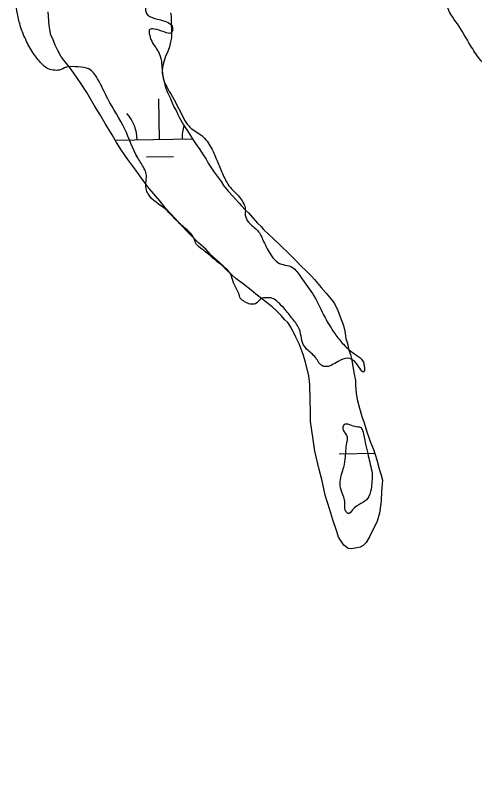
# Model space of a CAD drawing. Extents: x 3892998 to 3931244, y 278583 to 304547.
# Drawn here: x 3907140 to 3907548, y 289228 to 289921 of the extents above; entities that cross this region are included whole.
import ezdxf

# ---------------------------------------------------------------- set-up
doc = ezdxf.new("R2010")
doc.units = 0
doc.layers.add('V-RIVR-EDGE', color=7, linetype='Continuous')
doc.layers.add('V-WETL-SWMP', color=7, linetype='Continuous')

msp = doc.modelspace()

# ---------------------------------------------------------------- linework, layer by layer
at = {"layer": 'V-RIVR-EDGE'}
for points in [[(3908024.42, 289228.4), (3908010.26, 289247.26), (3907997.87, 289266.83), (3907989.38, 289280.7), (3907982.66, 289290.31), (3907974.5, 289297.08), (3907964.59, 289311.67), (3907961.05, 289316.65), (3907961.07, 289321.98), (3907961.79, 289325.17), (3907955.42, 289337.26), (3907949.41, 289346.16), (3907941.25, 289353.99), (3907932.75, 289361.48), (3907925.67, 289372.15), (3907913.65, 289393.49), (3907912.96, 289404.15), (3907913.72, 289421.55), (3907913.4, 289437.54), (3907910.25, 289457.08), (3907909.55, 289461.7), (3907910.62, 289462.41), (3907915.95, 289463.11), (3907920.22, 289467), (3907920.24, 289472.69), (3907913.16, 289485.49), (3907905.71, 289489.06), (3907900.39, 289489.43), (3907892.21, 289486.25), (3907880.83, 289479.89), (3907878.34, 289480.61), (3907871.6, 289485.24), (3907869.48, 289488.8), (3907871.26, 289491.63), (3907874.47, 289493.76), (3907876.97, 289499.08), (3907876.62, 289504.05), (3907870.96, 289512.24), (3907867.06, 289516.51), (3907859.26, 289520.08), (3907845.41, 289521.18), (3907835.82, 289522.27), (3907828.01, 289526.55), (3907826.6, 289527.98), (3907825.56, 289538.99), (3907819.9, 289547.17), (3907802.53, 289564.27), (3907792.6, 289570.69), (3907788.36, 289577.44), (3907781.98, 289583.5), (3907775.6, 289591.33), (3907764.62, 289604.14), (3907759.32, 289614.46), (3907753.67, 289626.9), (3907750.13, 289632.24), (3907745.87, 289635.45), (3907740.9, 289636.17), (3907740.91, 289639.37), (3907741.64, 289645.05), (3907738.46, 289651.81), (3907732.44, 289659.99), (3907724.66, 289673.51), (3907714.03, 289685.61), (3907709.44, 289695.21), (3907709.1, 289702.32), (3907706.28, 289713.34), (3907702.03, 289716.19), (3907695.29, 289719.4), (3907691.04, 289724.03), (3907692.11, 289728.65), (3907692.13, 289735.04), (3907687.54, 289745.35), (3907682.95, 289756.73), (3907677.27, 289759.59), (3907672.31, 289764.93), (3907668.07, 289772.75), (3907668.8, 289783.41), (3907668.83, 289793.71), (3907666.73, 289805.08), (3907660, 289812.91), (3907655.75, 289820.03), (3907655.41, 289825), (3907655.42, 289831.04), (3907652.6, 289836.37), (3907642.33, 289848.83), (3907622.12, 289867), (3907608.31, 289881.95), (3907598.39, 289891.92), (3907593.41, 289892.64), (3907588.8, 289892.65), (3907586.66, 289889.82), (3907585.56, 289877.39), (3907583.07, 289873.84), (3907577.03, 289873.5), (3907564.96, 289875.31), (3907557.15, 289877.81), (3907552.54, 289882.44), (3907544.4, 289894.54), (3907532.73, 289913.75), (3907523.53, 289930.11), (3907523.2, 289938.28), (3907526.79, 289954.26), (3907529.29, 289960.65), (3907529.66, 289965.97), (3907530.03, 289972.72), (3907522.24, 289982.69), (3907511.96, 289993.01), (3907505.22, 289996.58), (3907500.25, 289995.88), (3907495.28, 289999.09), (3907491.03, 290004.08), (3907487.49, 290005.15), (3907481.8, 290005.88), (3907472.92, 290003.77), (3907468.3, 290003.78), (3907466.88, 290005.56), (3907464.76, 290010.54), (3907462.67, 290024.39)], [(3907194.03, 289985.99), (3907202.56, 289986.32), (3907204.7, 289988.8), (3907206.48, 289990.93), (3907209.34, 290000.51), (3907210.79, 290009.03), (3907212.57, 290012.94), (3907217.91, 290016.12), (3907221.82, 290016.82), (3907228.21, 290016.8), (3907233.89, 290016.44), (3907238.86, 290013.58), (3907239.56, 290009.67), (3907240.25, 290002.21), (3907239.51, 289990.14), (3907238.79, 289986.94), (3907237.34, 289974.51), (3907235.56, 289973.45), (3907234.14, 289971.32), (3907230.95, 289973.82), (3907229.9, 289980.21), (3907227.77, 289983.77), (3907223.16, 289984.85), (3907219.6, 289984.15), (3907213.55, 289978.83), (3907207.86, 289975.3), (3907197.91, 289971.77), (3907191.51, 289968.94), (3907190.08, 289967.17), (3907193.98, 289965.03), (3907200.37, 289963.24), (3907206.04, 289958.6), (3907208.52, 289954.34), (3907211.36, 289952.2), (3907212.42, 289953.26), (3907213.85, 289954.32), (3907217.75, 289953.96), (3907224.85, 289950.39), (3907232.31, 289949.66), (3907236.92, 289949.65), (3907239.77, 289950), (3907242.97, 289952.83), (3907244.4, 289956.38), (3907244.42, 289962.42), (3907244.07, 289966.68), (3907242.66, 289970.59), (3907242.66, 289972.72), (3907244.09, 289975.21), (3907254.75, 289976.6), (3907258.66, 289976.59), (3907262.21, 289974.81), (3907262.55, 289970.9), (3907258.26, 289960.25), (3907258.26, 289958.12), (3907262.88, 289958.11), (3907265.72, 289958.1), (3907269.61, 289953.47), (3907269.96, 289949.92), (3907269.24, 289945.31), (3907266.03, 289941.05), (3907257.86, 289939.65), (3907257.14, 289937.17), (3907256.05, 289929), (3907256.04, 289924.74), (3907271.65, 289916.53), (3907279.81, 289910.47), (3907279.8, 289908.34), (3907278.73, 289905.85), (3907272.34, 289906.58), (3907263.46, 289909.09), (3907259.56, 289908.74), (3907259.19, 289905.19), (3907264.85, 289892.75), (3907268.03, 289887.41), (3907270.14, 289878.17), (3907271.53, 289865.38), (3907278.24, 289851.51), (3907289.56, 289830.17), (3907294.16, 289823.05), (3907304.44, 289815.57), (3907313.29, 289805.24), (3907319.3, 289792.09), (3907324.24, 289780.71), (3907329.9, 289770.04), (3907336.63, 289762.92), (3907343, 289754.02), (3907344.41, 289749.4), (3907344.4, 289743.72), (3907347.23, 289737.67), (3907355.38, 289730.19), (3907360.68, 289720.59), (3907367.75, 289707.78), (3907373.42, 289701.73), (3907386.2, 289697.43), (3907393.64, 289688.89), (3907405.32, 289672.17), (3907415.22, 289652.96), (3907424.06, 289638.38), (3907431.5, 289629.12), (3907442.49, 289619.86), (3907448.87, 289614.16), (3907449.92, 289610.25), (3907450.27, 289607.05), (3907449.91, 289604.92), (3907442.82, 289612.4), (3907435.37, 289616.68), (3907426.84, 289613.86), (3907415.11, 289609.27), (3907413.33, 289609.63), (3907406.96, 289617.11), (3907398.81, 289624.94), (3907395.27, 289630.63), (3907393.51, 289638.45), (3907390.69, 289645.92), (3907387.5, 289650.19), (3907379.71, 289660.15), (3907373.34, 289666.56), (3907368.02, 289670.13), (3907363.75, 289670.49), (3907358.07, 289669.44), (3907353.44, 289665.19), (3907348.82, 289664.85), (3907343.85, 289666.99), (3907339.95, 289670.2), (3907338.54, 289674.11), (3907333.95, 289683.71), (3907331.48, 289691.53), (3907327.94, 289695.8), (3907321.56, 289700.79), (3907305.61, 289713.97), (3907301, 289717.89), (3907298.17, 289724.65), (3907293.92, 289729.63), (3907284.71, 289737.82), (3907273.73, 289748.86), (3907258.13, 289762.76), (3907256.37, 289767.38), (3907256.38, 289773.77), (3907256.4, 289780.52), (3907254.63, 289785.14), (3907248.97, 289794.75), (3907237.32, 289820.35), (3907222.46, 289847.03), (3907213.27, 289864.81), (3907205.48, 289873.71), (3907195.89, 289875.51), (3907185.59, 289875.18), (3907179.19, 289872.71), (3907173.86, 289872.72), (3907168.18, 289874.51), (3907163.57, 289878.43), (3907156.14, 289887.69), (3907149.42, 289899.78), (3907144.13, 289914), (3907141.67, 289925.73), (3907140.99, 289938.52), (3907143.5, 289947.04), (3907149.56, 289955.55), (3907159.53, 289965.47), (3907165.58, 289970.43), (3907174.12, 289977.87), (3907182.3, 289982.82)], [(3907431.94, 289520.07), (3907433.38, 289529.3), (3907433.75, 289534.63), (3907434.48, 289541.38), (3907435.2, 289544.57), (3907434.85, 289547.42), (3907431.66, 289552.75), (3907431.67, 289556.66), (3907433.1, 289558.43), (3907435.23, 289558.43), (3907441.62, 289556.28), (3907446.94, 289555.2), (3907449.42, 289549.16), (3907453.63, 289529.96), (3907457.15, 289514.68)], [(3907457.15, 289514.68), (3907456.04, 289500.48), (3907453.18, 289492.31), (3907439.66, 289482.05), (3907435.74, 289478.86), (3907434.68, 289479.57), (3907432.58, 289490.94), (3907429.4, 289499.83), (3907428.71, 289507.29), (3907431.94, 289520.07)]]:
    msp.add_spline(points, degree=3, dxfattribs=at)
at = {"layer": 'V-WETL-SWMP'}
for p, q in [((3907268.3, 289811.19), (3907267.68, 289847.18)), ((3907228.84, 289810.51), (3907297.43, 289811.69)), ((3907256.57, 289795.55), (3907280.57, 289795.97)), ((3907427.75, 289531.97), (3907459.34, 289532.52))]:
    msp.add_line(p, q, dxfattribs=at)
for points in [[(3907170.42, 289912.22), (3907169.37, 289924.35)], [(3907278.06, 289923.58), (3907278.6, 289920.56), (3907278.86, 289901.47), (3907278.13, 289897.85), (3907277.02, 289893.42), (3907275.13, 289887.78), (3907273.58, 289884.95), (3907272.08, 289880.12), (3907271.34, 289876.9), (3907270.64, 289872.08), (3907271.12, 289867.69), (3907272.43, 289862.11), (3907273.3, 289858.53), (3907275.01, 289853.36), (3907277.92, 289847.41), (3907279.19, 289844.23), (3907281.28, 289839.47), (3907282.94, 289836.7), (3907284.61, 289833.13), (3907285.87, 289830.35), (3907289.59, 289824.02), (3907292.48, 289819.68), (3907294.54, 289816.52), (3907297.85, 289810.98), (3907300.33, 289807.42), (3907304.03, 289802.29), (3907306.51, 289798.34), (3907309.8, 289793.6), (3907311.47, 289790.03), (3907313.13, 289787.26), (3907316.83, 289782.13), (3907319.31, 289778.58), (3907323, 289773.85), (3907325.07, 289770.29), (3907329.18, 289765.16), (3907333.26, 289760.84), (3907335.72, 289758.09), (3907338.99, 289754.55), (3907341.04, 289752.19), (3907344.72, 289748.26), (3907347.17, 289745.9), (3907351.25, 289741.58), (3907355.35, 289736.86), (3907358.61, 289733.72), (3907360.67, 289730.96), (3907365.56, 289726.25), (3907368.82, 289723.51), (3907374.12, 289718.41), (3907376.98, 289715.67), (3907381.88, 289710.96), (3907385.14, 289707.82), (3907388, 289704.68), (3907394.54, 289698), (3907397.8, 289694.86), (3907402.7, 289690.16), (3907405.97, 289686.62), (3907408.84, 289683.07), (3907411.71, 289679.53), (3907416.22, 289674.41), (3907420.72, 289669.3), (3907423.6, 289665.35), (3907426.53, 289659.01), (3907428.64, 289653.44), (3907431.59, 289645.9), (3907432.89, 289640.72), (3907433.81, 289634.33), (3907435.1, 289629.95), (3907436.42, 289623.98), (3907437.7, 289620), (3907438.57, 289616.41)], [(3907438.57, 289616.41), (3907439.91, 289609.64), (3907440.81, 289604.05), (3907442.16, 289596.87), (3907442.24, 289592.47), (3907442.78, 289585.67), (3907443.69, 289580.09), (3907445.84, 289572.53), (3907447.99, 289564.96), (3907450.1, 289559.4), (3907452.26, 289551.44), (3907453.96, 289546.27), (3907455.23, 289542.69), (3907458.17, 289535.54), (3907459.86, 289531.17), (3907461.16, 289526.4), (3907463.31, 289518.43), (3907465.02, 289512.86), (3907466.31, 289508.49), (3907465.31, 289498.46), (3907465.07, 289490.05), (3907463.68, 289479.22), (3907461.43, 289471.97), (3907459.51, 289467.53), (3907456.8, 289462.67), (3907454.88, 289458.63), (3907451.79, 289452.96), (3907449.04, 289450.51), (3907446.27, 289448.85), (3907439.09, 289447.51), (3907435.88, 289447.85), (3907431.83, 289450.57), (3907427.28, 289457.68), (3907425.58, 289462.85), (3907422.17, 289473.2), (3907419.6, 289481.95), (3907415.34, 289495.08), (3907412.69, 289507.83), (3907410.09, 289517.79), (3907406.17, 289534.12), (3907404.76, 289544.5), (3907402.45, 289560.47), (3907402.26, 289570.07), (3907402.08, 289578.87), (3907401.8, 289593.28), (3907400.84, 289601.26), (3907397.81, 289613.21), (3907395.67, 289619.97), (3907392.28, 289629.51), (3907389.36, 289635.46), (3907386.03, 289642.2), (3907383.96, 289645.76), (3907382.3, 289648.53), (3907379.45, 289650.87), (3907376.18, 289654.81), (3907371.69, 289659.13), (3907368.42, 289662.27), (3907364.36, 289665.39), (3907359.89, 289668.9), (3907353.79, 289673.59), (3907349.72, 289677.11), (3907342.81, 289682.58), (3907335.9, 289687.64), (3907332.23, 289691.17), (3907327.34, 289695.48), (3907324.88, 289698.71), (3907321.21, 289702.08), (3907318.6, 289704.35), (3907313.15, 289709.13), (3907309.7, 289713.23), (3907302.94, 289719.26), (3907298.62, 289723.41), (3907293.71, 289728.52), (3907287.09, 289735.36), (3907282.1, 289740.78), (3907273.92, 289749.83), (3907268.58, 289756.61), (3907259.16, 289767.63), (3907253.82, 289774.65), (3907247.23, 289783.89), (3907240.25, 289793.19), (3907234.07, 289801.88), (3907230.02, 289808.36), (3907226.28, 289815.17), (3907220.08, 289825.3), (3907215.53, 289832.9), (3907210.65, 289841.04), (3907203.61, 289852.75), (3907198.66, 289860.5), (3907192.06, 289869.98), (3907188.36, 289875.19), (3907183.43, 289881.5), (3907180.56, 289884.96), (3907177.65, 289890.83), (3907175.56, 289894.87), (3907173.46, 289900.35), (3907171.79, 289903.68), (3907170.89, 289908.79), (3907170.42, 289912.22)]]:
    msp.add_lwpolyline(points, dxfattribs=at)
for centre, start, end in [((3907213.06, 289810.71), 0.21988, 41.76354), ((3907323.53, 289812.62), 162.12755, 181.76354)]:
    msp.add_arc(centre, 35.25, start, end, dxfattribs=at)

doc.saveas('drawing.dxf')
